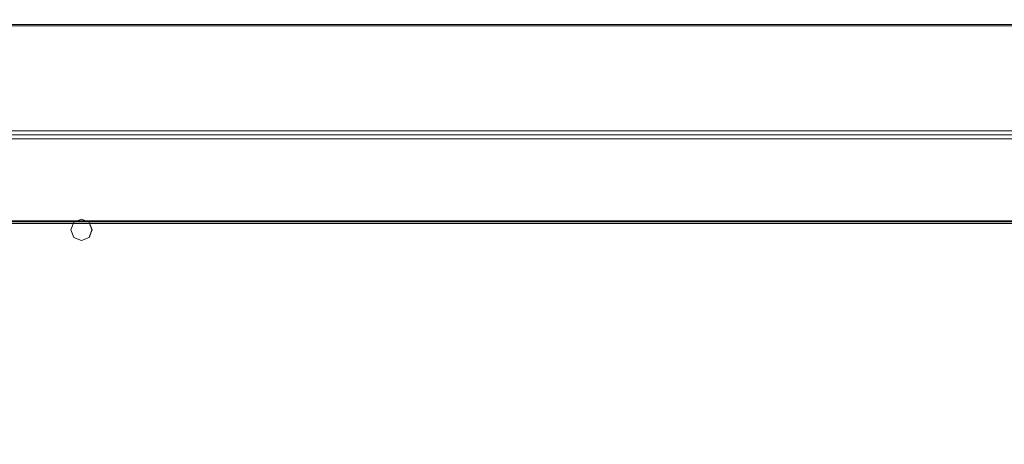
# Model space of a CAD drawing. Header units: millimetres. Extents: x -1290 to 1795, y -4192 to -1311.
# Tile 814 of 1056: x 1438 to 1493, y -2524 to -2500. Entities that reach past the tile are written whole.
import ezdxf

# ---------------------------------------------------------------- set-up
doc = ezdxf.new("R2010")
doc.units = ezdxf.units.MM
doc.layers.add('Aparatura', color=7, linetype='Continuous', lineweight=13)

msp = doc.modelspace()

# ---------------------------------------------------------------- linework, layer by layer
at = {"layer": 'Aparatura', "color": 7, "lineweight": 13}
for points in [[(1414.284, -2691.042), (1414.284, -2678.186), (1414.548, -2678.186), (1414.548, -2678.186), (1414.548, -2514.25), (1414.284, -2514.25), (1414.284, -2501.443), (1414.717, -2500.421), (1415.679, -2500.048), (1429.49, -2500.048), (1429.49, -2500.313), (1532.466, -2500.313), (1532.466, -2500.048), (1546.277, -2500.048), (1547.239, -2500.421), (1547.672, -2501.443), (1547.672, -2514.25), (1547.408, -2514.25), (1547.408, -2678.186), (1547.672, -2678.186), (1547.672, -2691.042)], [(1414.284, -2691.042), (1414.284, -2678.186), (1414.548, -2678.186), (1414.548, -2678.186), (1414.548, -2514.25), (1414.284, -2514.25), (1414.284, -2501.443), (1414.717, -2500.421), (1415.679, -2500.048), (1429.49, -2500.048), (1429.49, -2500.313), (1532.466, -2500.313), (1532.466, -2500.048), (1546.277, -2500.048), (1547.239, -2500.421), (1547.672, -2501.443), (1547.672, -2514.25), (1547.408, -2514.25), (1547.408, -2678.186), (1547.672, -2678.186), (1547.672, -2691.042)], [(1414.29, -2691.036), (1414.29, -2678.181), (1414.555, -2678.181), (1414.555, -2678.181), (1414.555, -2514.256), (1414.29, -2514.256), (1414.29, -2501.449), (1414.723, -2500.427), (1415.686, -2500.055), (1429.495, -2500.055), (1429.495, -2500.319), (1532.461, -2500.319), (1532.461, -2500.055), (1546.271, -2500.055), (1547.233, -2500.427), (1547.666, -2501.449), (1547.666, -2514.256), (1547.401, -2514.256), (1547.401, -2678.181), (1547.666, -2678.181), (1547.666, -2691.036)], [(1532.408, -2500.391), (1429.548, -2500.391)], [(1425.52, -2511.442), (1536.436, -2511.442)], [(1536.376, -2511.346), (1425.58, -2511.346)], [(1425.635, -2511.444), (1536.321, -2511.444)]]:
    msp.add_lwpolyline(points, dxfattribs=at)
for points in [[(1532.468, -2500.313), (1429.488, -2500.313), (1532.468, -2500.313)], [(1429.548, -2511.346), (1532.408, -2511.346), (1532.408, -2501.462), (1532.408, -2500.391), (1429.548, -2500.391), (1429.548, -2501.462), (1429.548, -2511.346)], [(1429.548, -2511.346), (1532.408, -2511.346), (1532.408, -2501.462), (1532.408, -2500.391), (1429.548, -2500.391), (1429.548, -2501.462), (1429.548, -2511.346)], [(1540.226, -2506.265), (1421.73, -2506.265), (1540.226, -2506.265)], [(1540.226, -2506.482), (1421.73, -2506.482), (1540.226, -2506.482)], [(1537.219, -2506.698), (1421.946, -2506.698), (1537.219, -2506.698)], [(1536.436, -2511.287), (1426.667, -2511.287), (1426.582, -2511.287), (1425.52, -2511.287), (1425.52, -2681.198), (1536.436, -2681.198), (1536.436, -2511.287)], [(1425.635, -2680.884), (1535.26, -2680.884), (1535.344, -2680.884), (1536.321, -2680.884), (1536.321, -2511.444), (1425.635, -2511.444), (1425.635, -2680.884)], [(1441.614, -2511.791), (1441.456, -2511.353), (1441.018, -2511.195), (1440.593, -2511.353), (1440.422, -2511.791), (1440.593, -2512.217), (1441.018, -2512.387), (1441.456, -2512.217), (1441.614, -2511.791)], [(1441.614, -2511.791), (1441.456, -2511.353), (1441.018, -2511.195), (1440.593, -2511.353), (1440.422, -2511.791), (1440.593, -2512.217), (1441.018, -2512.387), (1441.456, -2512.217), (1441.614, -2511.791)], [(1441.608, -2511.791), (1441.451, -2511.358), (1441.018, -2511.202), (1440.597, -2511.358), (1440.429, -2511.791), (1440.597, -2512.212), (1441.018, -2512.38), (1441.451, -2512.212), (1441.608, -2511.791)]]:
    msp.add_lwpolyline(points, close=True, dxfattribs=at)

doc.saveas('drawing.dxf')
